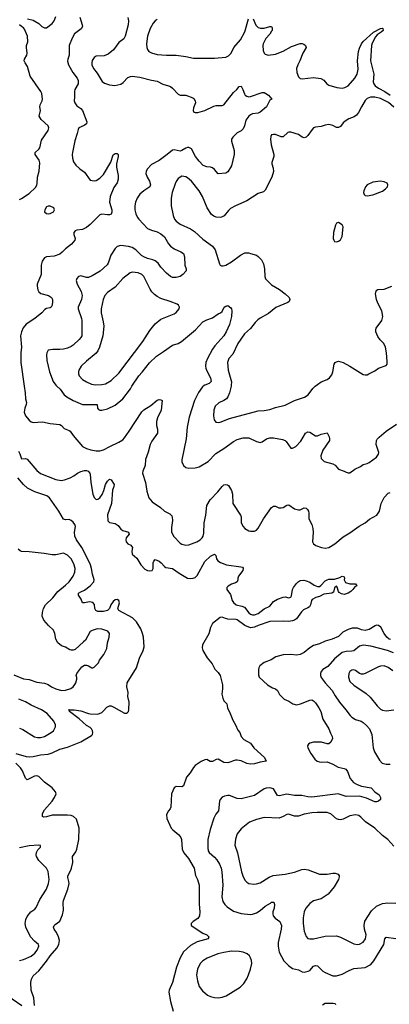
# Model space of a CAD drawing. Header units: inches. Extents: x 1678809 to 1859548, y 384609 to 522868.
# Tile 331 of 386: x 1792550 to 1796423, y 473522 to 483842. Entities that reach past the tile are written whole.
import ezdxf

# ---------------------------------------------------------------- set-up
doc = ezdxf.new("R2010")
doc.units = ezdxf.units.IN
doc.header["$MEASUREMENT"] = 0
doc.layers.add('B7497', color=7, linetype='Continuous')
doc.layers.add('B7498', color=7, linetype='Continuous')

msp = doc.modelspace()

# ---------------------------------------------------------------- linework, layer by layer
at = {"layer": 'B7497', "color": 5}
for points, elevation in [([(1792597, 480000), (1792607, 479930), (1792610, 479870), (1792620, 479830), (1792617, 479810), (1792603, 479770), (1792599, 479730), (1792612, 479690), (1792650, 479644), (1792670, 479628), (1792690, 479621), (1792789, 479629), (1792871, 479611), (1792970, 479600), (1792990, 479588), (1793016, 479556), (1793070, 479537), (1793079, 479530), (1793110, 479483), (1793210, 479368), (1793250, 479348), (1793295, 479335), (1793350, 479324), (1793390, 479323), (1793430, 479333), (1793496, 479370), (1793590, 479413), (1793630, 479439), (1793650, 479460), (1793698, 479530), (1793830, 479733), (1793850, 479752), (1793923, 479797), (1793990, 479853), (1794010, 479861), (1794030, 479858), (1794042, 479850), (1794032, 479750), (1793994, 479670), (1793982, 479630), (1793984, 479590), (1793995, 479550), (1793993, 479510), (1793935, 479425), (1793918, 479390), (1793897, 479310), (1793870, 479234), (1793865, 479170), (1793841, 479110), (1793838, 479090), (1793869, 478990), (1793882, 478902), (1793905, 478830), (1793940, 478790), (1794026, 478730), (1794068, 478690), (1794122, 478662), (1794143, 478643), (1794149, 478629), (1794152, 478592), (1794141, 478519), (1794142, 478470), (1794165, 478425), (1794230, 478356), (1794250, 478346), (1794290, 478335), (1794322, 478338), (1794407, 478370), (1794442, 478390), (1794462, 478410), (1794473, 478430), (1794479, 478461), (1794482, 478570), (1794499, 478650), (1794510, 478750), (1794546, 478810), (1794625, 478895), (1794670, 478950), (1794690, 478966), (1794710, 478970), (1794728, 478968), (1794739, 478959), (1794770, 478906), (1794779, 478870), (1794784, 478770), (1794865, 478650), (1794872, 478630), (1794870, 478570), (1794890, 478531), (1794910, 478508), (1794950, 478486), (1794970, 478482), (1795010, 478482), (1795030, 478491), (1795050, 478514), (1795106, 478610), (1795188, 478730), (1795210, 478742), (1795230, 478742), (1795266, 478726), (1795290, 478725), (1795310, 478731), (1795350, 478753), (1795370, 478757), (1795430, 478716), (1795470, 478704), (1795490, 478706), (1795530, 478725), (1795550, 478722), (1795567, 478707), (1795576, 478690), (1795580, 478670), (1795580, 478610), (1795610, 478550), (1795623, 478510), (1795626, 478470), (1795618, 478370), (1795628, 478350), (1795654, 478330), (1795711, 478310), (1795750, 478304), (1795790, 478310), (1795852, 478348), (1795938, 478422), (1796010, 478465), (1796106, 478534), (1796171, 478569), (1796214, 478606), (1796291, 478649), (1796320, 478690), (1796337, 478770), (1796350, 478801), (1796370, 478833), (1796410, 478878), (1796430, 478885)], 340), ([(1792940, 480000), (1792974, 479970), (1793018, 479910), (1793045, 479890), (1793112, 479852), (1793207, 479810), (1793361, 479810), (1793364, 479770), (1793376, 479756), (1793391, 479751), (1793410, 479748), (1793470, 479765), (1793550, 479803), (1793631, 479870), (1793710, 479974), (1793726, 480000)], 360), ([(1794474, 480000), (1794466, 479994), (1794424, 479936), (1794382, 479850), (1794325, 479675), (1794304, 479570), (1794296, 479450), (1794248, 479230), (1794248, 479208), (1794268, 479168), (1794290, 479147), (1794321, 479141), (1794390, 479144), (1794430, 479155), (1794524, 479210), (1794606, 479294), (1794690, 479348), (1794790, 479422), (1794830, 479443), (1794890, 479460), (1794950, 479461), (1795030, 479422), (1795070, 479412), (1795090, 479417), (1795137, 479450), (1795170, 479460), (1795210, 479458), (1795302, 479442), (1795330, 479430), (1795341, 479421), (1795390, 479351), (1795410, 479351), (1795443, 479370), (1795497, 479423), (1795546, 479510), (1795570, 479522), (1795590, 479520), (1795650, 479481), (1795670, 479479), (1795710, 479498), (1795771, 479511), (1795793, 479470), (1795797, 479450), (1795795, 479430), (1795728, 479330), (1795707, 479270), (1795710, 479242), (1795742, 479210), (1795830, 479186), (1795854, 479174), (1795890, 479131), (1795951, 479111), (1795970, 479098), (1795990, 479091), (1796008, 479092), (1796062, 479130), (1796122, 479158), (1796150, 479179), (1796190, 479191), (1796210, 479202), (1796290, 479256), (1796311, 479289), (1796314, 479306), (1796285, 479390), (1796289, 479430), (1796296, 479444), (1796315, 479465), (1796389, 479531), (1796497, 479603)], 360), ([(1794765, 480000), (1794747, 479930), (1794732, 479890), (1794717, 479870), (1794690, 479851), (1794635, 479825), (1794600, 479790), (1794586, 479750), (1794581, 479690), (1794587, 479647), (1794605, 479625), (1794630, 479619), (1794650, 479623), (1794750, 479662), (1795050, 479742), (1795110, 479745), (1795170, 479755), (1795230, 479776), (1795330, 479801), (1795430, 479850), (1795535, 479885), (1795571, 479909), (1795622, 479978), (1795647, 480000)], 380), ([(1792539, 479319), (1792553, 479293), (1792570, 479239), (1792610, 479242), (1792630, 479235), (1792730, 479116), (1792770, 479087), (1792930, 479022), (1792986, 479014), (1793021, 479019), (1793079, 479041), (1793119, 479061), (1793156, 479090), (1793190, 479107), (1793230, 479117), (1793250, 479117), (1793267, 479110), (1793286, 479090), (1793290, 479078), (1793294, 478990), (1793317, 478870), (1793330, 478833), (1793350, 478813), (1793370, 478816), (1793390, 478830), (1793415, 478865), (1793433, 478907), (1793450, 478970), (1793470, 479005), (1793490, 479027), (1793510, 479019), (1793539, 478970), (1793538, 478950), (1793524, 478910), (1793511, 478770), (1793472, 478652), (1793473, 478590), (1793490, 478571), (1793550, 478562), (1793581, 478541), (1793610, 478502), (1793630, 478490), (1793691, 478470), (1793696, 478450), (1793665, 478410), (1793662, 478390), (1793665, 478370), (1793683, 478350), (1793714, 478334), (1793723, 478323), (1793731, 478310), (1793726, 478270), (1793730, 478241), (1793779, 478199), (1793819, 478130), (1793863, 478083), (1793889, 478069), (1793910, 478065), (1793938, 478070), (1793950, 478090), (1793950, 478150), (1793954, 478166), (1793970, 478184), (1794010, 478167), (1794032, 478150), (1794068, 478110), (1794082, 478102), (1794150, 478090), (1794221, 478041), (1794310, 477990), (1794336, 477984), (1794367, 477987), (1794390, 477994), (1794410, 478017), (1794490, 478162), (1794550, 478218), (1794590, 478239), (1794605, 478225), (1794613, 478193), (1794626, 478170), (1794653, 478153), (1794718, 478130), (1794868, 478108), (1794883, 478103), (1794893, 478093), (1794887, 478070), (1794844, 478010), (1794837, 477990), (1794837, 477970), (1794828, 477952), (1794810, 477939), (1794770, 477926), (1794734, 477906), (1794719, 477890), (1794722, 477870), (1794759, 477819), (1794775, 477755), (1794790, 477733), (1794817, 477710), (1794877, 477697), (1794904, 477684), (1794950, 477625), (1794970, 477610), (1794990, 477605), (1795010, 477604), (1795050, 477618), (1795110, 477666), (1795170, 477695), (1795210, 477745), (1795250, 477770), (1795310, 477790), (1795332, 477792), (1795370, 477784), (1795390, 477790), (1795397, 477803), (1795408, 477870), (1795419, 477890), (1795450, 477934), (1795468, 477952), (1795490, 477964), (1795528, 477968), (1795550, 477962), (1795590, 477946), (1795634, 477914), (1795670, 477902), (1795690, 477903), (1795707, 477913), (1795750, 477960), (1795770, 477972), (1795790, 477978), (1795850, 477979), (1795904, 477996), (1795930, 478010), (1795950, 478002), (1795955, 477990), (1795951, 477970), (1795964, 477944), (1796010, 477931), (1796070, 477931), (1796082, 477910), (1796061, 477899), (1796041, 477870), (1796019, 477850), (1795990, 477833), (1795950, 477819), (1795923, 477823), (1795898, 477838), (1795889, 477850), (1795876, 477896), (1795870, 477906), (1795850, 477886), (1795837, 477843), (1795821, 477830), (1795738, 477822), (1795690, 477797), (1795653, 477787), (1795614, 477766), (1795606, 477754), (1795596, 477710), (1795585, 477690), (1795570, 477677), (1795523, 477657), (1795503, 477637), (1795450, 477562), (1795430, 477548), (1795410, 477542), (1795366, 477534), (1795310, 477539), (1795170, 477536), (1795050, 477494), (1795010, 477474), (1794970, 477468), (1794910, 477491), (1794830, 477553), (1794817, 477557), (1794730, 477560), (1794705, 477565), (1794670, 477580), (1794650, 477578), (1794570, 477515), (1794548, 477470), (1794533, 477407), (1794467, 477290), (1794463, 477257), (1794470, 477230), (1794515, 477155), (1794566, 477090), (1794596, 477036), (1794630, 477001), (1794650, 476970), (1794675, 476870), (1794675, 476830), (1794668, 476772), (1794678, 476730), (1794690, 476703), (1794720, 476670), (1794726, 476630), (1794756, 476570), (1794782, 476502), (1794813, 476450), (1794837, 476397), (1794856, 476370), (1794871, 476330), (1794899, 476299), (1794970, 476258), (1795004, 476210), (1795115, 476110), (1795131, 476070), (1795070, 476061), (1795010, 476042), (1794970, 476039), (1794930, 476047), (1794870, 476075), (1794830, 476081), (1794810, 476080), (1794730, 476054), (1794690, 476058), (1794630, 476090), (1794610, 476087), (1794570, 476067), (1794547, 476067), (1794510, 476087), (1794490, 476085), (1794450, 476067), (1794390, 476025), (1794370, 476004), (1794336, 475950), (1794298, 475902), (1794268, 475812), (1794250, 475801), (1794190, 475806), (1794169, 475791), (1794140, 475730), (1794133, 475590), (1794128, 475570), (1794110, 475550), (1794088, 475510), (1794093, 475470), (1794136, 475370), (1794154, 475350), (1794218, 475298), (1794238, 475270), (1794244, 475250), (1794251, 475150), (1794271, 475110), (1794318, 475050), (1794379, 474950), (1794393, 474873), (1794412, 474830), (1794430, 474770), (1794429, 474571), (1794438, 474490), (1794434, 474450), (1794417, 474423), (1794368, 474390), (1794348, 474370), (1794348, 474350), (1794470, 474267), (1794511, 474250), (1794533, 474230), (1794524, 474210), (1794410, 474176), (1794341, 474139), (1794267, 474073), (1794230, 474010), (1794194, 473910), (1794153, 473750), (1794115, 473670), (1794112, 473650), (1794130, 473551), (1794159, 473450)], 320), ([(1792510, 476150), (1792619, 476119), (1792650, 476115), (1792690, 476118), (1792770, 476136), (1792850, 476145), (1792890, 476159), (1792970, 476198), (1793050, 476218), (1793190, 476275), (1793302, 476338), (1793313, 476350), (1793318, 476370), (1793314, 476390), (1793302, 476410), (1793290, 476422), (1793250, 476444), (1793175, 476515), (1793072, 476590), (1793067, 476607), (1793062, 476610), (1793122, 476610), (1793190, 476598), (1793270, 476569), (1793290, 476566), (1793370, 476565), (1793410, 476581), (1793430, 476598), (1793463, 476637), (1793490, 476650), (1793510, 476649), (1793538, 476638), (1793650, 476573), (1793670, 476574), (1793680, 476580), (1793690, 476590), (1793693, 476607), (1793696, 476690), (1793683, 476750), (1793687, 476790), (1793674, 476850), (1793676, 476890), (1793774, 477050), (1793805, 477150), (1793844, 477230), (1793853, 477270), (1793847, 477370), (1793838, 477410), (1793818, 477458), (1793775, 477530), (1793733, 477573), (1793589, 477650), (1793579, 477670), (1793595, 477730), (1793590, 477754), (1793570, 477765), (1793550, 477761), (1793530, 477745), (1793505, 477710), (1793491, 477670), (1793469, 477651), (1793430, 477641), (1793390, 477638), (1793370, 477640), (1793348, 477650), (1793339, 477670), (1793333, 477713), (1793315, 477735), (1793282, 477742), (1793230, 477730), (1793210, 477730), (1793193, 477770), (1793168, 477810), (1793167, 477830), (1793190, 477847), (1793230, 477863), (1793290, 477910), (1793327, 477950), (1793331, 477970), (1793313, 478030), (1793304, 478090), (1793291, 478130), (1793230, 478258), (1793202, 478310), (1793146, 478390), (1793129, 478430), (1793125, 478470), (1793134, 478530), (1793128, 478550), (1793110, 478575), (1793090, 478593), (1793070, 478603), (1793030, 478601), (1793008, 478608), (1792959, 478690), (1792864, 478830), (1792835, 478850), (1792710, 478893), (1792633, 478933), (1792589, 478969), (1792530, 479041)], 320), ([(1792490, 476977), (1792590, 476932), (1792650, 476927), (1792730, 476898), (1792810, 476889), (1792850, 476874), (1792885, 476850), (1792930, 476828), (1792990, 476812), (1793030, 476815), (1793086, 476834), (1793109, 476850), (1793127, 476873), (1793137, 476890), (1793149, 476930), (1793149, 476949), (1793142, 476970), (1793149, 476990), (1793200, 477060), (1793230, 477076), (1793250, 477077), (1793270, 477071), (1793305, 477050), (1793318, 477050), (1793330, 477055), (1793377, 477103), (1793386, 477130), (1793433, 477190), (1793464, 477250), (1793470, 477310), (1793488, 477370), (1793491, 477410), (1793473, 477433), (1793410, 477454), (1793363, 477457), (1793310, 477441), (1793288, 477430), (1793240, 477340), (1793220, 477320), (1793130, 477241), (1793110, 477233), (1793090, 477233), (1793076, 477236), (1793030, 477264), (1792990, 477281), (1792950, 477312), (1792928, 477348), (1792918, 477410), (1792905, 477445), (1792852, 477492), (1792803, 477550), (1792787, 477590), (1792788, 477630), (1792800, 477670), (1792822, 477710), (1792896, 477784), (1792951, 477850), (1793030, 477914), (1793067, 477950), (1793110, 478010), (1793129, 478050), (1793133, 478090), (1793119, 478139), (1793088, 478190), (1793050, 478230), (1793030, 478242), (1793010, 478250), (1792930, 478232), (1792890, 478232), (1792807, 478247), (1792650, 478265), (1792570, 478267), (1792555, 478275), (1792534, 478294)], 340), ([(1796435, 477345), (1796420, 477350), (1796398, 477370), (1796368, 477410), (1796334, 477474), (1796310, 477494), (1796290, 477495), (1796275, 477490), (1796210, 477451), (1796170, 477441), (1796130, 477447), (1796090, 477465), (1796034, 477466), (1795990, 477451), (1795937, 477423), (1795890, 477378), (1795825, 477350), (1795752, 477328), (1795690, 477299), (1795630, 477284), (1795590, 477260), (1795532, 477210), (1795490, 477190), (1795450, 477180), (1795390, 477188), (1795310, 477186), (1795235, 477165), (1795186, 477134), (1795110, 477106), (1795068, 477070), (1795057, 477050), (1795053, 477030), (1795054, 476974), (1795061, 476950), (1795145, 476870), (1795200, 476840), (1795231, 476830), (1795253, 476813), (1795272, 476770), (1795321, 476721), (1795370, 476699), (1795411, 476670), (1795450, 476661), (1795494, 476670), (1795590, 476710), (1795610, 476712), (1795630, 476702), (1795650, 476682), (1795685, 476630), (1795705, 476590), (1795727, 476510), (1795790, 476410), (1795805, 476365), (1795824, 476330), (1795827, 476310), (1795811, 476270), (1795790, 476253), (1795770, 476252), (1795711, 476271), (1795691, 476271), (1795630, 476270), (1795590, 476260), (1795575, 476250), (1795566, 476230), (1795570, 476210), (1795600, 476150), (1795641, 476090), (1795666, 476070), (1795690, 476063), (1795710, 476059), (1795770, 476062), (1795830, 476038), (1795887, 476007), (1795950, 475995), (1795966, 475986), (1795984, 475964), (1796014, 475890), (1796048, 475848), (1796085, 475825), (1796130, 475809), (1796233, 475790), (1796270, 475751), (1796318, 475718), (1796331, 475690), (1796331, 475670), (1796310, 475650), (1796290, 475643), (1796270, 475643), (1796183, 475683), (1796110, 475703), (1795970, 475701), (1795887, 475727), (1795610, 475695), (1795570, 475696), (1795508, 475710), (1795430, 475711), (1795350, 475725), (1795268, 475708), (1795250, 475712), (1795210, 475780), (1795170, 475790), (1795132, 475788), (1795110, 475781), (1795010, 475712), (1794870, 475677), (1794830, 475681), (1794750, 475710), (1794730, 475712), (1794695, 475705), (1794670, 475692), (1794650, 475670), (1794644, 475650), (1794634, 475550), (1794605, 475515), (1794585, 475475), (1794545, 475355), (1794521, 475250), (1794521, 475161), (1794525, 475130), (1794534, 475114), (1794590, 475064), (1794615, 475035), (1794644, 474990), (1794660, 474950), (1794667, 474910), (1794677, 474770), (1794669, 474649), (1794679, 474599), (1794698, 474570), (1794724, 474544), (1794790, 474500), (1794870, 474475), (1794970, 474464), (1794990, 474466), (1795030, 474480), (1795070, 474506), (1795123, 474550), (1795178, 474581), (1795190, 474593), (1795213, 474593), (1795220, 474570), (1795216, 474530), (1795203, 474490), (1795202, 474470), (1795207, 474450), (1795226, 474426), (1795276, 474390), (1795292, 474350), (1795290, 474310), (1795259, 474170), (1795259, 474130), (1795270, 474070), (1795319, 473979), (1795368, 473928), (1795410, 473899), (1795470, 473882), (1795510, 473863), (1795530, 473860), (1795571, 473869), (1795590, 473878), (1795630, 473922), (1795650, 473930), (1795670, 473926), (1795679, 473919), (1795725, 473870), (1795750, 473854), (1795830, 473822), (1795870, 473821), (1795930, 473838), (1796002, 473878), (1796050, 473896), (1796170, 473908), (1796230, 473940), (1796262, 473978), (1796366, 474150), (1796375, 474210), (1796390, 474227), (1796490, 474213)], 340), ([(1796467, 477207), (1796405, 477230), (1796230, 477275), (1796150, 477285), (1796110, 477275), (1796050, 477227), (1796030, 477222), (1795970, 477221), (1795930, 477209), (1795850, 477145), (1795777, 477063), (1795728, 477032), (1795709, 477011), (1795701, 476990), (1795701, 476970), (1795710, 476946), (1795751, 476891), (1795825, 476810), (1795855, 476755), (1795900, 476690), (1795969, 476609), (1796011, 476551), (1796031, 476531), (1796067, 476507), (1796129, 476489), (1796150, 476476), (1796185, 476445), (1796214, 476410), (1796238, 476350), (1796254, 476210), (1796267, 476170), (1796320, 476080), (1796348, 476048), (1796390, 476038), (1796430, 476040)], 360), ([(1796458, 477018), (1796410, 477054), (1796370, 477069), (1796330, 477065), (1796310, 477059), (1796170, 476990), (1796150, 476984), (1796130, 476984), (1796111, 476991), (1796070, 477022), (1796050, 477028), (1796030, 477024), (1796008, 477012), (1795999, 476990), (1795996, 476950), (1796010, 476905), (1796050, 476866), (1796180, 476780), (1796223, 476743), (1796295, 476650), (1796330, 476616), (1796350, 476605), (1796390, 476599), (1796470, 476610)], 380), ([(1792550, 476415), (1792583, 476403), (1792707, 476327), (1792738, 476318), (1792770, 476318), (1792810, 476329), (1792879, 476370), (1792903, 476390), (1792916, 476410), (1792924, 476430), (1792924, 476450), (1792907, 476490), (1792838, 476570), (1792778, 476610), (1792670, 476659), (1792610, 476694), (1792542, 476722)], 340), ([(1792705, 473510), (1792699, 473590), (1792670, 473670), (1792668, 473750), (1792673, 473787), (1792690, 473820), (1792750, 473873), (1792830, 473973), (1792870, 474030), (1792938, 474110), (1792961, 474150), (1792966, 474190), (1792957, 474230), (1792935, 474275), (1792911, 474310), (1792905, 474330), (1792911, 474349), (1792921, 474359), (1792970, 474394), (1793000, 474460), (1793008, 474510), (1793007, 474587), (1793011, 474610), (1793053, 474730), (1793067, 474790), (1793066, 474810), (1793053, 474850), (1793053, 474870), (1793087, 474930), (1793094, 474950), (1793108, 475010), (1793103, 475070), (1793139, 475121), (1793150, 475150), (1793169, 475250), (1793172, 475370), (1793144, 475464), (1793114, 475490), (1793090, 475500), (1793050, 475506), (1792890, 475503), (1792830, 475486), (1792805, 475485), (1792790, 475489), (1792790, 475521), (1792810, 475562), (1792892, 475650), (1792916, 475690), (1792932, 475730), (1792927, 475750), (1792890, 475790), (1792810, 475850), (1792750, 475911), (1792730, 475917), (1792705, 475915), (1792630, 475876), (1792622, 475882), (1792610, 475893), (1792580, 475970), (1792560, 476000), (1792510, 476048)], 320), ([(1796470, 475181), (1796407, 475250), (1796353, 475293), (1796270, 475370), (1796174, 475434), (1796125, 475485), (1796102, 475502), (1796067, 475507), (1796010, 475499), (1795938, 475462), (1795910, 475456), (1795890, 475459), (1795868, 475468), (1795810, 475517), (1795790, 475527), (1795770, 475533), (1795667, 475533), (1795610, 475529), (1795530, 475514), (1795470, 475494), (1795430, 475495), (1795366, 475514), (1795350, 475513), (1795310, 475490), (1795270, 475475), (1795110, 475480), (1795030, 475459), (1794959, 475430), (1794870, 475362), (1794829, 475310), (1794812, 475252), (1794806, 475190), (1794832, 475110), (1794875, 474910), (1794887, 474870), (1794910, 474825), (1794930, 474803), (1794950, 474790), (1795003, 474783), (1795030, 474785), (1795070, 474795), (1795165, 474855), (1795207, 474873), (1795330, 474885), (1795430, 474909), (1795506, 474934), (1795530, 474937), (1795572, 474932), (1795690, 474886), (1795772, 474888), (1795830, 474897), (1795857, 474896), (1795887, 474887), (1795898, 474870), (1795899, 474859), (1795890, 474830), (1795846, 474754), (1795783, 474677), (1795710, 474629), (1795630, 474606), (1795590, 474578), (1795548, 474530), (1795532, 474490), (1795521, 474430), (1795522, 474370), (1795532, 474290), (1795553, 474233), (1795570, 474213), (1795590, 474207), (1795630, 474209), (1795750, 474237), (1795870, 474239), (1795910, 474227), (1796050, 474157), (1796090, 474150), (1796110, 474152), (1796150, 474175), (1796175, 474210), (1796179, 474250), (1796164, 474310), (1796160, 474350), (1796167, 474393), (1796237, 474503), (1796288, 474552), (1796350, 474578), (1796407, 474587), (1796490, 474584)], 360), ([(1792550, 473983), (1792590, 473992), (1792670, 474026), (1792710, 474059), (1792732, 474090), (1792751, 474130), (1792747, 474150), (1792705, 474185), (1792662, 474230), (1792615, 474330), (1792608, 474370), (1792615, 474410), (1792630, 474442), (1792668, 474492), (1792710, 474520), (1792724, 474536), (1792760, 474620), (1792831, 474730), (1792851, 474790), (1792859, 474830), (1792850, 474913), (1792830, 474950), (1792750, 475030), (1792726, 475070), (1792723, 475090), (1792726, 475114), (1792740, 475140), (1792769, 475170), (1792768, 475188), (1792752, 475192), (1792650, 475182), (1792550, 475162)], 340), ([(1792294, 473510), (1792274, 473590), (1792274, 473650), (1792267, 473687), (1792225, 473785), (1792201, 473810), (1792197, 473830), (1792213, 473870), (1792230, 473884), (1792250, 473879), (1792320, 473810), (1792424, 473670), (1792460, 473590), (1792470, 473579), (1792573, 473510)], 320), ([(1795724, 473516), (1795750, 473533), (1795836, 473536), (1795854, 473530), (1795860, 473520)], 320)]:
    msp.add_lwpolyline(points, dxfattribs=dict(at, elevation=elevation))
at = {"layer": 'B7497', "color": 5, "elevation": 340}
msp.add_lwpolyline([(1794770, 474079), (1794690, 474067), (1794625, 474050), (1794515, 474005), (1794470, 473978), (1794440, 473950), (1794413, 473890), (1794404, 473830), (1794413, 473770), (1794432, 473710), (1794465, 473665), (1794519, 473619), (1794550, 473604), (1794590, 473593), (1794630, 473589), (1794670, 473596), (1794714, 473610), (1794859, 473701), (1794900, 473740), (1794930, 473790), (1794946, 473830), (1794968, 473890), (1794982, 473950), (1794980, 473980), (1794970, 474010), (1794957, 474030), (1794934, 474050), (1794890, 474069), (1794850, 474077)], close=True, dxfattribs=at)
at = {"layer": 'B7498', "color": 5}
for points, elevation in [([(1793179, 483870), (1793206, 483790), (1793207, 483770), (1793195, 483745), (1793126, 483694), (1793099, 483650), (1793070, 483570), (1793069, 483470), (1793055, 483430), (1793052, 483408), (1793061, 483370), (1793108, 483288), (1793153, 483230), (1793164, 483204), (1793162, 483170), (1793129, 483111), (1793123, 483090), (1793125, 483035), (1793122, 482990), (1793127, 482970), (1793150, 482940), (1793192, 482910), (1793210, 482890), (1793253, 482770), (1793251, 482750), (1793227, 482733), (1793171, 482710), (1793162, 482690), (1793154, 482650), (1793129, 482571), (1793103, 482450), (1793100, 482430), (1793103, 482390), (1793114, 482354), (1793137, 482317), (1793179, 482279), (1793230, 482243), (1793290, 482161), (1793330, 482153), (1793350, 482156), (1793390, 482180), (1793430, 482221), (1793504, 482350), (1793530, 482424), (1793550, 482439), (1793570, 482441), (1793581, 482430), (1793581, 482410), (1793565, 482330), (1793564, 482296), (1793582, 482210), (1793581, 482170), (1793570, 482132), (1793535, 482085), (1793498, 481990), (1793490, 481930), (1793516, 481850), (1793516, 481824), (1793510, 481805), (1793490, 481797), (1793470, 481796), (1793410, 481804), (1793390, 481796), (1793290, 481695), (1793250, 481664), (1793210, 481644), (1793150, 481637), (1793131, 481630), (1793119, 481610), (1793119, 481590), (1793130, 481550), (1793128, 481530), (1793094, 481490), (1793030, 481440), (1792996, 481404), (1792970, 481386), (1792910, 481364), (1792830, 481358), (1792810, 481347), (1792787, 481310), (1792777, 481270), (1792775, 481170), (1792734, 481070), (1792732, 481050), (1792739, 481010), (1792751, 480990), (1792773, 480973), (1792851, 480950), (1792883, 480930), (1792894, 480910), (1792895, 480890), (1792889, 480851), (1792879, 480830), (1792870, 480823), (1792830, 480814), (1792815, 480805), (1792782, 480770), (1792710, 480712), (1792617, 480650), (1792587, 480613), (1792568, 480570), (1792560, 480530), (1792570, 480410), (1792562, 480350), (1792561, 480250), (1792597, 480000)], 340), ([(1792632, 483850), (1792690, 483836), (1792710, 483827), (1792750, 483801), (1792784, 483770), (1792810, 483756), (1792830, 483756), (1792890, 483801), (1792910, 483830), (1792930, 483877)], 340), ([(1793685, 483865), (1793690, 483830), (1793687, 483790), (1793657, 483670), (1793640, 483640), (1793590, 483604), (1793533, 483527), (1793478, 483482), (1793435, 483465), (1793350, 483459), (1793330, 483447), (1793310, 483413), (1793305, 483390), (1793307, 483370), (1793325, 483330), (1793362, 483282), (1793414, 483194), (1793438, 483178), (1793490, 483159), (1793546, 483154), (1793610, 483167), (1793635, 483185), (1793684, 483236), (1793710, 483248), (1793730, 483250), (1793810, 483240), (1793930, 483207), (1793990, 483198), (1794050, 483168), (1794110, 483150), (1794130, 483141), (1794150, 483123), (1794210, 483061), (1794232, 483052), (1794290, 483050), (1794363, 483023), (1794375, 483015), (1794388, 482990), (1794391, 482970), (1794370, 482918), (1794367, 482890), (1794374, 482874), (1794390, 482868), (1794418, 482870), (1794490, 482890), (1794583, 482937), (1794610, 482942), (1794670, 482943), (1794690, 482950), (1794790, 483080), (1794826, 483110), (1794850, 483141), (1794870, 483147), (1794888, 483110), (1794904, 483064), (1794913, 483050), (1794930, 483039), (1794950, 483035), (1794970, 483038), (1795090, 483080), (1795110, 483079), (1795130, 483070), (1795156, 483050), (1795192, 483010), (1795170, 482998), (1795135, 482930), (1795070, 482872), (1795050, 482862), (1794990, 482855), (1794970, 482846), (1794950, 482830), (1794918, 482790), (1794904, 482730), (1794890, 482697), (1794870, 482679), (1794830, 482658), (1794783, 482610), (1794771, 482590), (1794771, 482570), (1794799, 482470), (1794798, 482430), (1794771, 482310), (1794732, 482248), (1794710, 482233), (1794630, 482226), (1794590, 482273), (1794570, 482289), (1794550, 482297), (1794510, 482300), (1794474, 482314), (1794430, 482361), (1794393, 482410), (1794352, 482490), (1794324, 482504), (1794310, 482504), (1794290, 482497), (1794250, 482470), (1794230, 482465), (1794170, 482477), (1794150, 482476), (1794097, 482430), (1794010, 482368), (1793930, 482323), (1793886, 482274), (1793875, 482250), (1793873, 482230), (1793886, 482190), (1793910, 482150), (1793922, 482110), (1793913, 482090), (1793850, 482048), (1793810, 482013), (1793780, 481970), (1793765, 481930), (1793758, 481890), (1793758, 481850), (1793767, 481807), (1793785, 481770), (1793800, 481750), (1793890, 481654), (1793930, 481635), (1793990, 481620), (1794030, 481599), (1794066, 481566), (1794110, 481494), (1794130, 481470), (1794170, 481442), (1794240, 481410), (1794266, 481390), (1794278, 481358), (1794279, 481270), (1794294, 481230), (1794294, 481210), (1794259, 481170), (1794231, 481150), (1794190, 481140), (1794150, 481141), (1794130, 481150), (1794087, 481187), (1794030, 481249), (1794000, 481290), (1793970, 481315), (1793946, 481326), (1793890, 481340), (1793850, 481356), (1793828, 481370), (1793766, 481430), (1793730, 481454), (1793690, 481466), (1793610, 481475), (1793570, 481465), (1793550, 481443), (1793505, 481375), (1793478, 481290), (1793468, 481272), (1793393, 481207), (1793310, 481159), (1793270, 481141), (1793250, 481140), (1793190, 481158), (1793165, 481150), (1793148, 481130), (1793142, 481110), (1793154, 481070), (1793194, 480994), (1793204, 480950), (1793198, 480910), (1793164, 480830), (1793163, 480810), (1793197, 480710), (1793200, 480690), (1793201, 480530), (1793192, 480510), (1793174, 480490), (1793110, 480430), (1793090, 480416), (1793050, 480399), (1793010, 480390), (1792970, 480384), (1792896, 480384), (1792850, 480379), (1792836, 480350), (1792832, 480328), (1792834, 480270), (1792862, 480150), (1792902, 480050), (1792928, 480010), (1792940, 480000)], 360), ([(1793990, 483844), (1793970, 483830), (1793950, 483804), (1793919, 483750), (1793889, 483670), (1793879, 483590), (1793882, 483550), (1793889, 483529), (1793905, 483510), (1793930, 483495), (1793990, 483477), (1794089, 483469), (1794190, 483470), (1794290, 483456), (1794370, 483438), (1794590, 483438), (1794710, 483451), (1794737, 483463), (1794767, 483493), (1794795, 483550), (1794865, 483630), (1794910, 483716), (1794949, 483851)], 380), ([(1794998, 483850), (1795025, 483785), (1795050, 483760), (1795073, 483753), (1795110, 483753), (1795172, 483772), (1795190, 483770), (1795196, 483756), (1795195, 483730), (1795190, 483721), (1795170, 483690), (1795130, 483645), (1795102, 483590), (1795097, 483570), (1795100, 483520), (1795110, 483491), (1795121, 483481), (1795152, 483472), (1795230, 483480), (1795310, 483511), (1795399, 483561), (1795490, 483592), (1795510, 483593), (1795527, 483587), (1795546, 483570), (1795550, 483550), (1795518, 483490), (1795487, 483410), (1795464, 483370), (1795452, 483330), (1795453, 483290), (1795470, 483242), (1795490, 483227), (1795510, 483223), (1795630, 483238), (1795707, 483227), (1795737, 483210), (1795769, 483169), (1795790, 483157), (1795872, 483132), (1795930, 483124), (1795958, 483130), (1795991, 483150), (1796062, 483230), (1796085, 483270), (1796095, 483325), (1796090, 483410), (1796101, 483510), (1796110, 483542), (1796133, 483590), (1796150, 483613), (1796258, 483710), (1796330, 483750), (1796350, 483752), (1796356, 483750), (1796357, 483730), (1796337, 483710), (1796297, 483683), (1796278, 483662), (1796244, 483596), (1796236, 483570), (1796225, 483410), (1796262, 483270), (1796254, 483190), (1796260, 483170), (1796276, 483150), (1796310, 483124), (1796375, 483090), (1796431, 483051)], 380), ([(1792550, 481957), (1792570, 481967), (1792650, 482019), (1792716, 482084), (1792731, 482109), (1792734, 482126), (1792738, 482190), (1792753, 482253), (1792763, 482343), (1792755, 482370), (1792712, 482430), (1792713, 482450), (1792750, 482485), (1792760, 482500), (1792780, 482580), (1792850, 482682), (1792855, 482710), (1792848, 482730), (1792775, 482795), (1792756, 482830), (1792769, 482890), (1792761, 482930), (1792764, 482950), (1792785, 482990), (1792789, 483010), (1792781, 483070), (1792771, 483091), (1792661, 483250), (1792631, 483351), (1792606, 483390), (1792599, 483410), (1792602, 483430), (1792626, 483470), (1792630, 483490), (1792620, 483550), (1792621, 483570), (1792637, 483610), (1792631, 483671), (1792602, 483742), (1792590, 483758), (1792569, 483770), (1792549, 483790)], 340), ([(1796470, 482927), (1796414, 482974), (1796330, 483015), (1796270, 483030), (1796227, 483030), (1796190, 483016), (1796170, 482996), (1796130, 482930), (1796101, 482870), (1796079, 482841), (1796056, 482824), (1795998, 482802), (1795960, 482780), (1795939, 482761), (1795910, 482722), (1795890, 482711), (1795870, 482713), (1795830, 482733), (1795790, 482744), (1795750, 482738), (1795710, 482724), (1795650, 482717), (1795630, 482707), (1795613, 482690), (1795570, 482627), (1795550, 482610), (1795530, 482605), (1795510, 482612), (1795470, 482638), (1795390, 482665), (1795370, 482664), (1795361, 482659), (1795310, 482614), (1795290, 482616), (1795230, 482639), (1795210, 482640), (1795190, 482634), (1795182, 482618), (1795179, 482590), (1795185, 482530), (1795212, 482430), (1795212, 482408), (1795193, 482347), (1795193, 482330), (1795205, 482285), (1795208, 482250), (1795191, 482190), (1795123, 482057), (1795103, 482037), (1795050, 482020), (1794930, 481942), (1794810, 481890), (1794758, 481862), (1794737, 481843), (1794692, 481788), (1794666, 481774), (1794650, 481769), (1794610, 481771), (1794583, 481783), (1794561, 481801), (1794514, 481870), (1794465, 481990), (1794431, 482050), (1794350, 482149), (1794310, 482186), (1794290, 482196), (1794250, 482201), (1794210, 482176), (1794190, 482147), (1794178, 482122), (1794148, 482030), (1794138, 481970), (1794138, 481890), (1794157, 481790), (1794171, 481751), (1794189, 481729), (1794230, 481699), (1794339, 481650), (1794382, 481622), (1794470, 481541), (1794570, 481470), (1794597, 481430), (1794644, 481284), (1794650, 481271), (1794663, 481263), (1794683, 481263), (1794710, 481271), (1794770, 481304), (1794865, 481375), (1794910, 481397), (1794950, 481398), (1794970, 481393), (1795030, 481373), (1795050, 481361), (1795085, 481325), (1795105, 481285), (1795115, 481230), (1795117, 481150), (1795126, 481126), (1795190, 481063), (1795274, 481014), (1795330, 480970), (1795372, 480930), (1795379, 480910), (1795374, 480890), (1795361, 480879), (1795234, 480826), (1795157, 480763), (1795070, 480715), (1795044, 480696), (1795017, 480670), (1794970, 480605), (1794907, 480550), (1794836, 480450), (1794782, 480338), (1794743, 480290), (1794726, 480250), (1794733, 480170), (1794768, 480048), (1794767, 480010), (1794765, 480000)], 380), ([(1795647, 480000), (1795670, 480020), (1795710, 480045), (1795770, 480070), (1795797, 480090), (1795819, 480121), (1795832, 480150), (1795845, 480230), (1795857, 480250), (1795870, 480257), (1795890, 480262), (1795939, 480250), (1796010, 480212), (1796150, 480122), (1796170, 480119), (1796190, 480121), (1796209, 480130), (1796270, 480162), (1796310, 480191), (1796390, 480218), (1796399, 480230), (1796399, 480261), (1796393, 480350), (1796382, 480410), (1796364, 480450), (1796326, 480486), (1796302, 480522), (1796282, 480570), (1796280, 480590), (1796285, 480610), (1796345, 480690), (1796354, 480730), (1796344, 480790), (1796303, 480870), (1796288, 480910), (1796279, 480970), (1796284, 480996), (1796291, 481009), (1796304, 481016), (1796370, 481019), (1796450, 481050)], 380), ([(1793726, 480000), (1793797, 480110), (1793832, 480148), (1793910, 480247), (1793983, 480317), (1794057, 480363), (1794150, 480430), (1794210, 480450), (1794245, 480470), (1794391, 480590), (1794470, 480676), (1794510, 480697), (1794570, 480716), (1794630, 480759), (1794655, 480770), (1794670, 480785), (1794692, 480828), (1794710, 480841), (1794730, 480847), (1794762, 480822), (1794771, 480810), (1794773, 480790), (1794770, 480730), (1794750, 480646), (1794715, 480570), (1794690, 480530), (1794596, 480424), (1794572, 480388), (1794518, 480290), (1794502, 480250), (1794498, 480210), (1794501, 480190), (1794507, 480170), (1794548, 480090), (1794556, 480050), (1794537, 480030), (1794490, 480011), (1794474, 480000)], 360)]:
    msp.add_lwpolyline(points, dxfattribs=dict(at, elevation=elevation))
for points, elevation in [([(1796329, 482149), (1796250, 482138), (1796191, 482110), (1796175, 482090), (1796155, 482050), (1796151, 482030), (1796161, 482010), (1796170, 481998), (1796190, 481996), (1796250, 482005), (1796350, 482044), (1796384, 482070), (1796404, 482090), (1796409, 482110), (1796402, 482130), (1796370, 482143)], 420), ([(1792850, 481889), (1792830, 481882), (1792815, 481850), (1792811, 481830), (1792830, 481811), (1792850, 481809), (1792870, 481810), (1792903, 481830), (1792915, 481850), (1792909, 481870), (1792870, 481887)], 340), ([(1795890, 481715), (1795870, 481709), (1795858, 481690), (1795838, 481610), (1795835, 481550), (1795841, 481530), (1795850, 481519), (1795870, 481514), (1795890, 481522), (1795910, 481536), (1795930, 481570), (1795938, 481670), (1795930, 481693)], 420), ([(1793730, 481197), (1793708, 481190), (1793630, 481130), (1793550, 481037), (1793470, 480983), (1793442, 480950), (1793424, 480910), (1793404, 480810), (1793405, 480770), (1793426, 480674), (1793431, 480630), (1793421, 480530), (1793387, 480410), (1793369, 480370), (1793353, 480347), (1793250, 480263), (1793196, 480210), (1793170, 480170), (1793165, 480150), (1793166, 480130), (1793175, 480110), (1793210, 480070), (1793250, 480045), (1793303, 480023), (1793344, 480016), (1793410, 480017), (1793450, 480024), (1793510, 480060), (1793590, 480139), (1793841, 480470), (1793914, 480586), (1793970, 480654), (1794030, 480703), (1794170, 480759), (1794190, 480773), (1794221, 480810), (1794224, 480830), (1794214, 480850), (1794200, 480860), (1794126, 480890), (1794030, 480921), (1793990, 480941), (1793962, 480962), (1793934, 480990), (1793917, 481017), (1793852, 481150), (1793830, 481171), (1793790, 481189)], 380)]:
    msp.add_lwpolyline(points, close=True, dxfattribs=dict(at, elevation=elevation))

doc.saveas('drawing.dxf')
